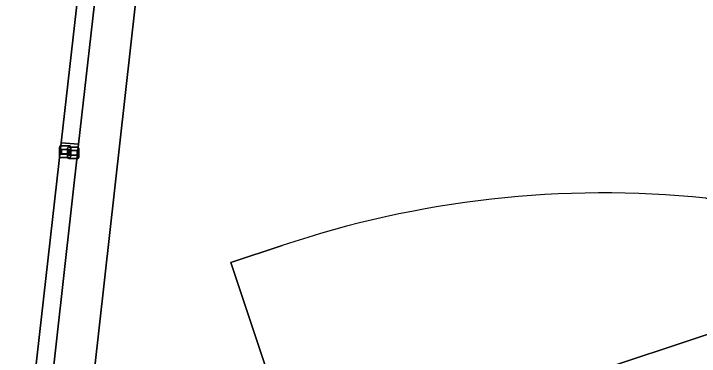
# Model space of a CAD drawing. Extents: x 161385 to 162589, y 388479 to 389756.
# Drawn here: x 162330.1 to 162389.5, y 388614.7 to 388644.4 of the extents above; entities that cross this region are included whole.
import ezdxf

# ---------------------------------------------------------------- set-up
doc = ezdxf.new("R2010")
doc.units = 0
for name, color, linetype in [('IMGEO_Berm_groen', 7, 'Continuous'), ('IMGEO_Erf', 7, 'Continuous'), ('IMGEO_Fietspad_gesloten', 7, 'Continuous'), ('IMGEO_Pand', 7, 'Continuous'), ('IMGEO_Rijbaan_lokaal_gesloten', 7, 'Continuous'), ('IMGEO_Voetpad_open', 7, 'Continuous'), ('IMGEO_Wegwijzer', 7, 'Continuous')]:
    doc.layers.add(name, color=color, linetype=linetype)

msp = doc.modelspace()

# ---------------------------------------------------------------- linework, layer by layer
at = {"layer": 'IMGEO_Berm_groen'}
msp.add_lwpolyline([(162332.528, 388604.642), (162335.714, 388633.105), (162334.198, 388633.218), (162330.036, 388596.425)], dxfattribs=at)
at = {"layer": 'IMGEO_Erf'}
for points in [[(162443.528, 388629.496), (162453.713, 388637.19), (162458.56, 388641.004), (162341.543, 388653.38), (162336.168, 388605.315)], [(162390.016, 388628.438), (162398.937, 388627.406), (162399.203, 388629.887), (162396.627, 388630.185), (162398.136, 388643.638), (162427.698, 388640.274), (162427.045, 388634.643), (162428.187, 388634.51), (162427.935, 388632.335), (162426.793, 388632.467), (162426.14, 388626.836), (162401.551, 388629.604), (162400.817, 388623.09), (162398.745, 388623.324), (162398.296, 388619.337), (162354.873, 388604.894), (162348.899, 388622.855), (162353.326, 388624.319)]]:
    msp.add_lwpolyline(points, dxfattribs=at)
msp.add_arc((162381.187, 388541.616), 87.27, 84.19345, 108.61753, dxfattribs=at)
at = {"layer": 'IMGEO_Fietspad_gesloten'}
for points in [[(162338.372, 388656.849), (162337.452, 388648.626), (162335.714, 388633.105), (162332.528, 388604.642)], [(162336.168, 388605.315), (162341.543, 388653.38)]]:
    msp.add_lwpolyline(points, dxfattribs=at)
at = {"layer": 'IMGEO_Pand'}
msp.add_lwpolyline([(162353.326, 388624.319), (162348.899, 388622.855), (162354.873, 388604.894), (162398.296, 388619.337), (162398.745, 388623.324), (162400.817, 388623.09), (162401.551, 388629.604), (162426.14, 388626.836), (162426.793, 388632.467), (162427.935, 388632.335), (162428.187, 388634.51), (162427.045, 388634.643), (162427.698, 388640.274), (162398.136, 388643.638), (162396.627, 388630.185), (162399.203, 388629.887), (162398.937, 388627.406), (162390.016, 388628.438)], dxfattribs=at)
msp.add_arc((162381.187, 388541.616), 87.27, 84.19345, 108.61753, dxfattribs=at)
at = {"layer": 'IMGEO_Rijbaan_lokaal_gesloten'}
for points in [[(162334.198, 388633.218), (162335.956, 388648.759), (162336.894, 388657.049)], [(162330.036, 388596.425), (162334.198, 388633.218)]]:
    msp.add_lwpolyline(points, dxfattribs=at)
at = {"layer": 'IMGEO_Voetpad_open'}
msp.add_lwpolyline([(162335.714, 388633.105), (162337.452, 388648.626), (162335.956, 388648.759), (162334.198, 388633.218)], close=True, dxfattribs=at)
at = {"layer": 'IMGEO_Wegwijzer'}
for p, q in [((162334.055, 388632.058), (162334.055, 388632.858)), ((162334.055, 388632.858), (162334.055, 388632.058)), ((162334.155, 388632.958), (162334.945, 388632.958)), ((162334.945, 388632.958), (162334.155, 388632.958)), ((162334.759, 388631.963), (162334.759, 388632.763)), ((162334.759, 388632.763), (162334.759, 388631.963)), ((162334.859, 388632.863), (162335.649, 388632.863)), ((162335.649, 388632.863), (162334.859, 388632.863)), ((162335.045, 388632.858), (162335.045, 388632.058)), ((162335.045, 388632.058), (162335.045, 388632.858)), ((162335.749, 388632.763), (162335.749, 388631.963)), ((162335.749, 388631.963), (162335.749, 388632.763)), ((162334.945, 388631.958), (162334.155, 388631.958)), ((162334.155, 388631.958), (162334.945, 388631.958)), ((162335.649, 388631.863), (162334.859, 388631.863)), ((162334.859, 388631.863), (162335.649, 388631.863))]:
    msp.add_line(p, q, dxfattribs=at)
for points in [[(162334.156, 388632.69), (162334.944, 388632.69), (162334.944, 388632.226), (162334.156, 388632.226), (162334.156, 388632.69)], [(162334.221, 388632.625), (162334.221, 388632.291), (162334.879, 388632.291), (162334.879, 388632.625), (162334.221, 388632.625)], [(162334.86, 388632.595), (162335.648, 388632.595), (162335.648, 388632.131), (162334.86, 388632.131), (162334.86, 388632.595)], [(162334.925, 388632.53), (162334.925, 388632.196), (162335.583, 388632.196), (162335.583, 388632.53), (162334.925, 388632.53)]]:
    msp.add_lwpolyline(points, dxfattribs=at)
for centre, start, end in [((162334.155, 388632.858), 90, 180), ((162334.155, 388632.858), 90, 180), ((162334.859, 388632.763), 90, 180), ((162334.859, 388632.763), 90, 180), ((162334.945, 388632.858), 0, 90), ((162334.945, 388632.858), 360, 90), ((162335.649, 388632.763), 0, 90), ((162335.649, 388632.763), 360, 90), ((162334.155, 388632.058), 180, 270), ((162334.155, 388632.058), 180, 270), ((162334.859, 388631.963), 180, 270), ((162334.859, 388631.963), 180, 270), ((162334.945, 388632.058), 270, 0), ((162334.945, 388632.058), 270, 0), ((162335.649, 388631.963), 270, 0), ((162335.649, 388631.963), 270, 0)]:
    msp.add_arc(centre, 0.1, start, end, dxfattribs=at)

doc.saveas('drawing.dxf')
